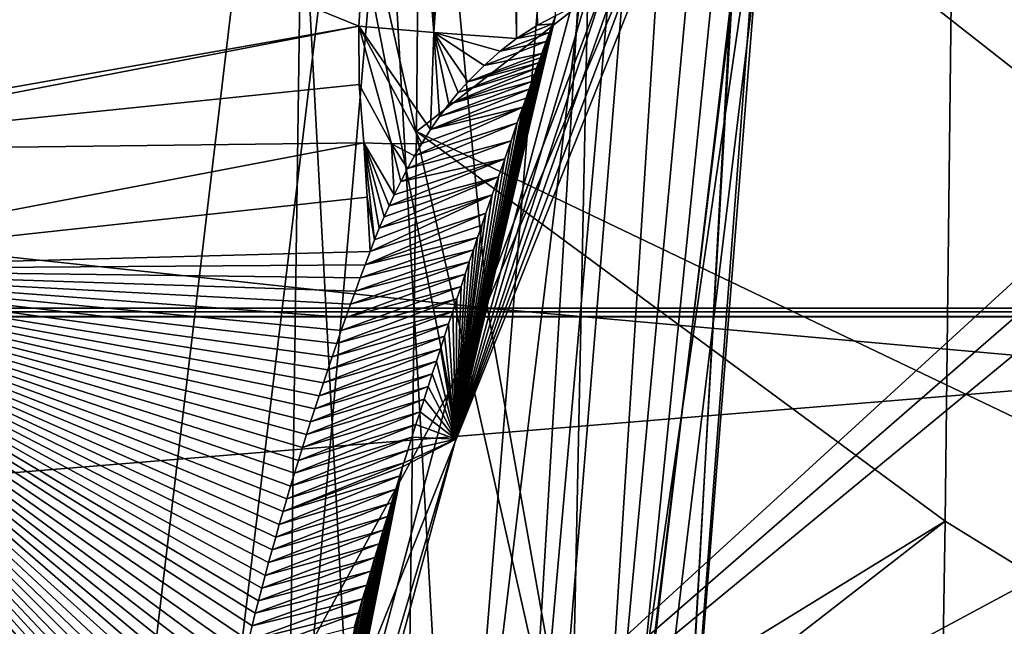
# Model space of a CAD drawing. Header units: metres. Extents: x -150 to 307, y -550 to 84.
# Tile 379 of 656: x 178.91 to 180.59, y -4.31 to -3.28. Entities that reach past the tile are written whole.
import ezdxf

# ---------------------------------------------------------------- set-up
doc = ezdxf.new("R2010")
doc.units = ezdxf.units.M
doc.layers.add('solid_26006363', color=7, linetype='CONTINUOUS')

msp = doc.modelspace()

# ---------------------------------------------------------------- linework, layer by layer
at = {"layer": 'solid_26006363'}
for points in [[(172.837753, -5.822712, 851.356628), (173.62738, 0.000002, 851.318604), (179.782745, 0.000002, 859.352051)], [(179.381119, -4.672429, 859.31189), (172.837753, -5.822712, 851.356628), (179.782745, 0.000002, 859.352051)], [(179.432434, 0.000028, 898.555115), (179.342484, -6.388863, 898.327148), (176.563232, 0.000015, 895.739807)], [(179.342484, -6.388863, 898.327148), (176.583649, -6.907595, 895.584045), (176.563232, 0.000015, 895.739807)], [(181.243179, -4.565142, 900.236755), (179.342484, -6.388863, 898.327148), (179.432434, 0.000028, 898.555115)], [(180.197464, -2.635329, 860.029297), (179.381119, -4.672429, 859.31189), (179.782745, 0.000002, 859.352051)], [(181.243179, -4.565142, 900.236755), (179.432434, 0.000028, 898.555115), (180.387817, 0.000036, 899.481018)], [(180.199493, 0.00003, 861.496094), (179.790909, -5.022456, 861.498657), (179.754242, -5.016511, 861.503479)], [(180.055099, -0.000134, 861.561707), (180.199493, 0.00003, 861.496094), (179.754242, -5.016511, 861.503479)], [(180.199493, 0.00003, 861.496094), (179.878479, -5.036614, 861.51593), (179.790909, -5.022456, 861.498657)], [(179.878479, -5.036614, 861.51593), (180.346268, 0.000184, 861.556213), (180.244827, -2.519533, 861.556885)], [(180.199493, 0.00003, 861.496094), (180.346268, 0.000184, 861.556213), (179.878479, -5.036614, 861.51593)], [(179.913528, -4.955569, 860.0354), (180.197464, -2.635329, 860.029297), (180.41687, 0.000002, 860.33783)], [(180.022507, -4.971245, 860.345215), (179.913528, -4.955569, 860.0354), (180.41687, 0.000002, 860.33783)], [(180.022507, -4.971245, 860.345215), (180.308929, 0.000002, 860.648376), (180.211319, -2.4817, 860.650024)], [(180.022507, -4.971245, 860.345215), (180.41687, 0.000002, 860.33783), (180.308929, 0.000002, 860.648376)], [(180.244827, -2.519533, 861.556885), (180.346268, 0.000184, 861.556213), (184.222397, -3.986818, 865.444702)], [(180.346268, 0.000184, 861.556213), (182.341537, 0.000012, 863.522156), (184.222397, -3.986818, 865.444702)], [(181.243179, -4.565142, 900.236755), (180.387817, 0.000036, 899.481018), (181.351913, 0.000033, 900.409668)], [(179.162659, 0, 901.078247), (178.037109, 0, 899.987976), (177.961533, -5.733047, 899.802368)], [(179.943771, 0, 901.830261), (179.162659, 0, 901.078247), (177.961533, -5.733047, 899.802368)], [(179.730576, -10.283745, 901.281677), (179.943771, 0, 901.830261), (177.961533, -5.733047, 899.802368)], [(180.055099, -0.000134, 861.561707), (179.754242, -5.016511, 861.503479), (179.650894, -4.999609, 861.565125)], [(179.953751, -2.503978, 861.562805), (180.055099, -0.000134, 861.561707), (179.650894, -4.999609, 861.565125)], [(180.300247, 0, 902.172241), (179.943771, 0, 901.830261), (179.730576, -10.283745, 901.281677)], [(181.80658, 0, 903.60907), (180.300247, 0, 902.172241), (179.730576, -10.283745, 901.281677)], [(181.625504, -10.620572, 903.084717), (181.80658, 0, 903.60907), (179.730576, -10.283745, 901.281677)], [(179.577942, -1.533217, 863.46106), (179.544022, -2.403338, 863.450317), (179.614685, -3.301903, 863.502075)], [(179.734467, -1.538153, 863.531189), (179.577942, -1.533217, 863.46106), (179.614685, -3.301903, 863.502075)], [(179.734467, -1.538153, 863.531189), (179.614685, -3.301903, 863.502075), (179.755753, -3.312517, 863.501099)], [(179.74852, -1.538553, 863.532715), (179.734467, -1.538153, 863.531189), (179.755753, -3.312517, 863.501099)], [(179.74852, -1.538553, 863.532715), (179.755753, -3.312517, 863.501099), (179.791138, -3.289531, 863.491028)], [(179.74852, -1.538553, 863.532715), (179.791138, -3.289531, 863.491028), (179.821808, -3.273545, 863.478394)], [(180.957199, -1.766588, 865.159912), (179.509552, -2.507452, 862.052368), (180.814575, -3.531095, 865.163635)], [(51.326496, -1.972128, 672.819702), (287.017914, -1.954857, -98.109421), (287.806, -3.771021, -97.868477)], [(179.70607, -3.771021, -281.007477), (179.536194, -1.954857, -280.20108), (162.745224, -1.954857, -282.71051)], [(162.818542, -3.771021, -283.531342), (179.70607, -3.771021, -281.007477), (162.745224, -1.954857, -282.71051)], [(196.176514, -3.771021, -276.503784), (195.912445, -1.954857, -275.723175), (179.536194, -1.954857, -280.20108)], [(179.70607, -3.771021, -281.007477), (196.176514, -3.771021, -276.503784), (179.536194, -1.954857, -280.20108)], [(52.118008, -3.784486, 673.061707), (51.326496, -1.972128, 672.819702), (287.806, -3.771021, -97.868477)], [(63.380936, -3.784486, 676.505127), (299.076141, -3.786167, -94.422852), (299.868683, -1.972128, -94.180542)], [(64.172447, -1.972128, 676.747131), (63.380936, -3.784486, 676.505127), (299.868683, -1.972128, -94.180542)], [(182.306366, -1.972128, -293.350403), (182.135513, -3.786167, -292.539429), (163.866867, -3.786167, -295.269714)], [(163.940598, -1.972128, -296.095184), (182.306366, -1.972128, -293.350403), (163.866867, -3.786167, -295.269714)], [(179.596375, -2.245036, 869.437927), (182.11174, -2.177719, 866.51355), (182.010712, -4.630573, 866.630981)], [(179.596375, -2.245036, 869.437927), (182.010712, -4.630573, 866.630981), (179.585419, -3.470764, 869.450623)], [(180.50061, -2.758726, 869.946655), (179.596375, -2.245036, 869.437927), (179.585419, -3.470764, 869.450623)], [(179.544022, -2.403338, 863.450317), (177.444061, -2.460576, 861.645142), (179.487289, -3.291181, 863.436646)], [(179.544022, -2.403338, 863.450317), (179.487289, -3.291181, 863.436646), (179.614685, -3.301903, 863.502075)], [(179.487289, -3.291181, 863.436646), (177.444061, -2.460576, 861.645142), (177.353195, -3.667715, 861.609375)], [(179.362778, -2.483927, 861.721924), (179.068863, -4.956627, 861.72876), (179.494843, -4.954865, 861.190796)], [(179.641678, -3.911807, 862.664307), (179.068863, -4.956627, 861.72876), (179.362778, -2.483927, 861.721924)], [(179.362778, -2.483927, 861.721924), (179.917892, -4.953764, 860.656433), (180.211319, -2.4817, 860.650024)], [(179.362778, -2.483927, 861.721924), (179.494843, -4.954865, 861.190796), (179.917892, -4.953764, 860.656433)], [(180.050339, -2.839093, 863.315674), (179.641678, -3.911807, 862.664307), (179.362778, -2.483927, 861.721924)], [(180.022507, -4.971245, 860.345215), (180.211319, -2.4817, 860.650024), (179.917892, -4.953764, 860.656433)], [(179.509552, -2.507452, 862.052368), (179.20903, -4.999267, 862.05249), (180.814575, -3.531095, 865.163635)], [(179.509552, -2.507452, 862.052368), (179.650894, -4.999609, 861.565125), (179.20903, -4.999267, 862.05249)], [(179.509552, -2.507452, 862.052368), (179.953751, -2.503978, 861.562805), (179.650894, -4.999609, 861.565125)], [(179.878479, -5.036614, 861.51593), (180.244827, -2.519533, 861.556885), (179.938644, -5.046298, 861.558228)], [(179.938644, -5.046298, 861.558228), (180.244827, -2.519533, 861.556885), (184.222397, -3.986818, 865.444702)], [(179.913528, -4.955569, 860.0354), (179.381119, -4.672429, 859.31189), (180.197464, -2.635329, 860.029297)], [(180.484756, -4.133738, 869.963867), (180.50061, -2.758726, 869.946655), (179.585419, -3.470764, 869.450623)], [(180.484756, -4.133738, 869.963867), (182.810669, -5.568255, 867.443298), (180.50061, -2.758726, 869.946655)], [(180.50061, -2.758726, 869.946655), (182.810669, -5.568255, 867.443298), (182.887512, -4.199018, 867.359985)], [(180.50061, -2.758726, 869.946655), (182.887512, -4.199018, 867.359985), (182.944061, -2.821608, 867.298767)], [(180.004929, -3.062265, 863.342041), (179.641678, -3.911807, 862.664307), (180.050339, -2.839093, 863.315674)], [(179.652161, -3.993783, 862.834595), (179.641678, -3.911807, 862.664307), (180.004929, -3.062265, 863.342041)], [(179.652161, -3.993783, 862.834595), (180.004929, -3.062265, 863.342041), (179.932877, -3.195786, 863.39978)], [(179.652161, -3.993783, 862.834595), (179.932877, -3.195786, 863.39978), (179.904633, -3.224082, 863.423279)], [(179.652161, -3.993783, 862.834595), (179.904633, -3.224082, 863.423279), (179.874222, -3.246125, 863.446777)], [(179.652161, -3.993783, 862.834595), (179.874222, -3.246125, 863.446777), (179.848831, -3.26037, 863.463806)], [(179.652161, -3.993783, 862.834595), (179.848831, -3.26037, 863.463806), (179.821808, -3.273545, 863.478394)], [(179.652161, -3.993783, 862.834595), (179.821808, -3.273545, 863.478394), (179.81694, -3.287111, 863.468384)], [(179.81694, -3.287111, 863.468384), (179.821808, -3.273545, 863.478394), (179.791138, -3.289531, 863.491028)], [(178.389557, -3.503268, 862.492554), (179.487289, -3.291181, 863.436646), (177.353195, -3.667715, 861.609375)], [(179.487961, -3.390699, 863.435547), (179.487289, -3.291181, 863.436646), (178.389557, -3.503268, 862.492554)], [(179.487289, -3.291181, 863.436646), (179.542618, -3.491318, 863.458923), (179.594238, -3.491001, 863.480896)], [(179.487289, -3.291181, 863.436646), (179.594238, -3.491001, 863.480896), (179.609344, -3.467384, 863.488708)], [(179.487961, -3.390699, 863.435547), (179.542618, -3.491318, 863.458923), (179.487289, -3.291181, 863.436646)], [(179.487289, -3.291181, 863.436646), (179.609344, -3.467384, 863.488708), (179.614685, -3.301903, 863.502075)], [(179.652161, -3.993783, 862.834595), (179.81694, -3.287111, 863.468384), (179.811493, -3.302312, 863.457275)], [(179.81694, -3.287111, 863.468384), (179.791138, -3.289531, 863.491028), (179.755753, -3.312517, 863.501099)], [(179.811493, -3.302312, 863.457275), (179.81694, -3.287111, 863.468384), (179.755753, -3.312517, 863.501099)], [(179.614685, -3.301903, 863.502075), (179.609344, -3.467384, 863.488708), (179.624756, -3.445095, 863.495178)], [(179.614685, -3.301903, 863.502075), (179.728027, -3.333727, 863.505981), (179.755753, -3.312517, 863.501099)], [(179.614685, -3.301903, 863.502075), (179.624756, -3.445095, 863.495178), (179.640457, -3.424115, 863.500305)], [(179.614685, -3.301903, 863.502075), (179.640457, -3.424115, 863.500305), (179.656479, -3.404449, 863.504089)], [(179.614685, -3.301903, 863.502075), (179.656479, -3.404449, 863.504089), (179.672836, -3.386103, 863.506409)], [(179.614685, -3.301903, 863.502075), (179.672836, -3.386103, 863.506409), (179.700409, -3.358268, 863.50769)], [(179.614685, -3.301903, 863.502075), (179.700409, -3.358268, 863.50769), (179.728027, -3.333727, 863.505981)], [(179.652161, -3.993783, 862.834595), (179.811493, -3.302312, 863.457275), (179.80603, -3.317578, 863.446106)], [(179.728027, -3.333727, 863.505981), (179.811493, -3.302312, 863.457275), (179.755753, -3.312517, 863.501099)], [(179.728027, -3.333727, 863.505981), (179.80603, -3.317578, 863.446106), (179.811493, -3.302312, 863.457275)], [(179.652161, -3.993783, 862.834595), (179.80603, -3.317578, 863.446106), (179.798798, -3.337795, 863.431519)], [(179.700409, -3.358268, 863.50769), (179.798798, -3.337795, 863.431519), (179.80603, -3.317578, 863.446106)], [(179.728027, -3.333727, 863.505981), (179.700409, -3.358268, 863.50769), (179.80603, -3.317578, 863.446106)], [(179.652161, -3.993783, 862.834595), (179.798798, -3.337795, 863.431519), (179.796158, -3.345192, 863.426208)], [(179.652161, -3.993783, 862.834595), (179.796158, -3.345192, 863.426208), (179.793182, -3.353529, 863.420227)], [(179.672836, -3.386103, 863.506409), (179.796158, -3.345192, 863.426208), (179.798798, -3.337795, 863.431519)], [(179.700409, -3.358268, 863.50769), (179.672836, -3.386103, 863.506409), (179.798798, -3.337795, 863.431519)], [(179.672836, -3.386103, 863.506409), (179.793182, -3.353529, 863.420227), (179.796158, -3.345192, 863.426208)], [(179.640457, -3.424115, 863.500305), (179.786072, -3.373508, 863.405945), (179.789841, -3.362927, 863.413452)], [(179.656479, -3.404449, 863.504089), (179.640457, -3.424115, 863.500305), (179.789841, -3.362927, 863.413452)], [(179.652161, -3.993783, 862.834595), (179.793182, -3.353529, 863.420227), (179.789841, -3.362927, 863.413452)], [(179.652161, -3.993783, 862.834595), (179.789841, -3.362927, 863.413452), (179.786072, -3.373508, 863.405945)], [(179.656479, -3.404449, 863.504089), (179.789841, -3.362927, 863.413452), (179.793182, -3.353529, 863.420227)], [(179.672836, -3.386103, 863.506409), (179.656479, -3.404449, 863.504089), (179.793182, -3.353529, 863.420227)], [(179.640457, -3.424115, 863.500305), (179.781845, -3.385393, 863.397522), (179.786072, -3.373508, 863.405945)], [(179.652161, -3.993783, 862.834595), (179.786072, -3.373508, 863.405945), (179.781845, -3.385393, 863.397522)], [(179.487961, -3.390699, 863.435547), (178.389557, -3.503268, 862.492554), (179.495621, -3.489907, 863.427673)], [(179.487961, -3.390699, 863.435547), (179.495621, -3.489907, 863.427673), (179.542618, -3.491318, 863.458923)], [(179.609344, -3.467384, 863.488708), (179.77182, -3.41363, 863.377686), (179.777115, -3.398707, 863.388123)], [(179.624756, -3.445095, 863.495178), (179.609344, -3.467384, 863.488708), (179.777115, -3.398707, 863.388123)], [(179.624756, -3.445095, 863.495178), (179.777115, -3.398707, 863.388123), (179.781845, -3.385393, 863.397522)], [(179.640457, -3.424115, 863.500305), (179.624756, -3.445095, 863.495178), (179.781845, -3.385393, 863.397522)], [(179.652161, -3.993783, 862.834595), (179.781845, -3.385393, 863.397522), (179.777115, -3.398707, 863.388123)], [(179.652161, -3.993783, 862.834595), (179.777115, -3.398707, 863.388123), (179.77182, -3.41363, 863.377686)], [(179.609344, -3.467384, 863.488708), (179.766403, -3.428985, 863.367004), (179.77182, -3.41363, 863.377686)], [(179.652161, -3.993783, 862.834595), (179.77182, -3.41363, 863.377686), (179.766403, -3.428985, 863.367004)], [(179.766403, -3.428985, 863.367004), (179.594238, -3.491001, 863.480896), (179.582001, -3.511987, 863.473022)], [(179.756989, -3.455723, 863.348511), (179.766403, -3.428985, 863.367004), (179.582001, -3.511987, 863.473022)], [(179.609344, -3.467384, 863.488708), (179.594238, -3.491001, 863.480896), (179.766403, -3.428985, 863.367004)], [(179.652161, -3.993783, 862.834595), (179.766403, -3.428985, 863.367004), (179.756989, -3.455723, 863.348511)], [(179.756989, -3.455723, 863.348511), (179.582001, -3.511987, 863.473022), (179.570099, -3.533538, 863.464417)], [(179.746292, -3.486217, 863.327698), (179.756989, -3.455723, 863.348511), (179.570099, -3.533538, 863.464417)], [(179.652161, -3.993783, 862.834595), (179.756989, -3.455723, 863.348511), (179.746292, -3.486217, 863.327698)], [(179.585419, -3.470764, 869.450623), (182.010712, -4.630573, 866.630981), (179.569809, -4.6959, 869.468811)], [(180.484756, -4.133738, 869.963867), (179.585419, -3.470764, 869.450623), (179.569809, -4.6959, 869.468811)], [(178.368011, -3.705217, 862.458008), (179.501572, -3.582308, 863.41333), (179.495621, -3.489907, 863.427673)], [(178.389557, -3.503268, 862.492554), (178.368011, -3.705217, 862.458008), (179.495621, -3.489907, 863.427673)], [(179.51416, -3.654645, 863.408325), (179.495621, -3.489907, 863.427673), (179.501572, -3.582308, 863.41333)], [(179.538788, -3.596845, 863.436523), (179.547424, -3.57831, 863.445007), (179.495621, -3.489907, 863.427673)], [(179.542618, -3.491318, 863.458923), (179.495621, -3.489907, 863.427673), (179.547424, -3.57831, 863.445007)], [(179.53035, -3.615749, 863.427551), (179.538788, -3.596845, 863.436523), (179.495621, -3.489907, 863.427673)], [(179.522141, -3.635016, 863.418152), (179.53035, -3.615749, 863.427551), (179.495621, -3.489907, 863.427673)], [(179.51416, -3.654645, 863.408325), (179.522141, -3.635016, 863.418152), (179.495621, -3.489907, 863.427673)], [(179.542618, -3.491318, 863.458923), (179.582001, -3.511987, 863.473022), (179.594238, -3.491001, 863.480896)], [(179.542618, -3.491318, 863.458923), (179.570099, -3.533538, 863.464417), (179.582001, -3.511987, 863.473022)], [(179.542618, -3.491318, 863.458923), (179.558563, -3.555648, 863.455078), (179.570099, -3.533538, 863.464417)], [(179.542618, -3.491318, 863.458923), (179.547424, -3.57831, 863.445007), (179.558563, -3.555648, 863.455078)], [(179.746292, -3.486217, 863.327698), (179.570099, -3.533538, 863.464417), (179.558563, -3.555648, 863.455078)], [(179.735596, -3.516854, 863.307068), (179.746292, -3.486217, 863.327698), (179.558563, -3.555648, 863.455078)], [(179.652161, -3.993783, 862.834595), (179.746292, -3.486217, 863.327698), (179.735596, -3.516854, 863.307068)], [(179.735596, -3.516854, 863.307068), (179.547424, -3.57831, 863.445007), (179.538788, -3.596845, 863.436523)], [(179.724915, -3.547603, 863.286682), (179.735596, -3.516854, 863.307068), (179.538788, -3.596845, 863.436523)], [(179.735596, -3.516854, 863.307068), (179.558563, -3.555648, 863.455078), (179.547424, -3.57831, 863.445007)], [(179.652161, -3.993783, 862.834595), (179.735596, -3.516854, 863.307068), (179.724915, -3.547603, 863.286682)], [(179.20903, -4.999267, 862.05249), (180.805725, -3.610894, 865.164001), (180.814575, -3.531095, 865.163635)], [(179.724915, -3.547603, 863.286682), (179.53035, -3.615749, 863.427551), (179.522141, -3.635016, 863.418152)], [(179.714249, -3.578461, 863.266479), (179.724915, -3.547603, 863.286682), (179.522141, -3.635016, 863.418152)], [(179.724915, -3.547603, 863.286682), (179.538788, -3.596845, 863.436523), (179.53035, -3.615749, 863.427551)], [(179.652161, -3.993783, 862.834595), (179.724915, -3.547603, 863.286682), (179.714249, -3.578461, 863.266479)], [(178.368011, -3.705217, 862.458008), (179.506454, -3.674634, 863.398132), (179.501572, -3.582308, 863.41333)], [(179.51416, -3.654645, 863.408325), (179.501572, -3.582308, 863.41333), (179.506454, -3.674634, 863.398132)], [(179.714249, -3.578461, 863.266479), (179.51416, -3.654645, 863.408325), (179.506454, -3.674634, 863.398132)], [(179.703598, -3.609431, 863.246521), (179.714249, -3.578461, 863.266479), (179.506454, -3.674634, 863.398132)], [(179.714249, -3.578461, 863.266479), (179.522141, -3.635016, 863.418152), (179.51416, -3.654645, 863.408325)], [(179.652161, -3.993783, 862.834595), (179.714249, -3.578461, 863.266479), (179.703598, -3.609431, 863.246521)], [(179.20903, -4.999267, 862.05249), (180.798325, -3.688496, 865.162781), (180.805725, -3.610894, 865.164001)], [(179.703598, -3.609431, 863.246521), (179.506454, -3.674634, 863.398132), (179.498032, -3.697167, 863.386536)], [(179.696518, -3.630142, 863.233337), (179.703598, -3.609431, 863.246521), (179.498032, -3.697167, 863.386536)], [(179.652161, -3.993783, 862.834595), (179.703598, -3.609431, 863.246521), (179.696518, -3.630142, 863.233337)], [(179.689438, -3.650906, 863.220276), (179.696518, -3.630142, 863.233337), (179.498032, -3.697167, 863.386536)], [(179.652161, -3.993783, 862.834595), (179.696518, -3.630142, 863.233337), (179.689438, -3.650906, 863.220276)], [(179.689438, -3.650906, 863.220276), (179.498032, -3.697167, 863.386536), (179.489716, -3.719657, 863.375061)], [(179.682358, -3.671725, 863.207336), (179.689438, -3.650906, 863.220276), (179.489716, -3.719657, 863.375061)], [(179.652161, -3.993783, 862.834595), (179.689438, -3.650906, 863.220276), (179.682358, -3.671725, 863.207336)], [(178.368011, -3.705217, 862.458008), (179.498032, -3.697167, 863.386536), (179.506454, -3.674634, 863.398132)], [(179.682358, -3.671725, 863.207336), (179.489716, -3.719657, 863.375061), (179.481506, -3.742107, 863.363647)], [(179.675293, -3.692598, 863.194519), (179.682358, -3.671725, 863.207336), (179.481506, -3.742107, 863.363647)], [(179.652161, -3.993783, 862.834595), (179.682358, -3.671725, 863.207336), (179.675293, -3.692598, 863.194519)], [(178.368011, -3.705217, 862.458008), (179.489716, -3.719657, 863.375061), (179.498032, -3.697167, 863.386536)], [(179.20903, -4.999267, 862.05249), (180.73848, -4.177352, 865.165527), (180.798325, -3.688496, 865.162781)], [(179.675293, -3.692598, 863.194519), (179.481506, -3.742107, 863.363647), (179.473404, -3.764514, 863.352356)], [(179.668228, -3.713525, 863.181763), (179.675293, -3.692598, 863.194519), (179.473404, -3.764514, 863.352356)], [(179.652161, -3.993783, 862.834595), (179.675293, -3.692598, 863.194519), (179.668228, -3.713525, 863.181763)], [(178.368011, -3.705217, 862.458008), (178.277344, -4.906443, 862.133911), (179.192474, -4.903479, 862.885193)], [(178.368011, -3.705217, 862.458008), (179.481506, -3.742107, 863.363647), (179.489716, -3.719657, 863.375061)], [(178.368011, -3.705217, 862.458008), (179.473404, -3.764514, 863.352356), (179.481506, -3.742107, 863.363647)], [(178.368011, -3.705217, 862.458008), (179.465408, -3.78688, 863.341125), (179.473404, -3.764514, 863.352356)], [(178.368011, -3.705217, 862.458008), (179.45752, -3.809204, 863.330017), (179.465408, -3.78688, 863.341125)], [(178.368011, -3.705217, 862.458008), (179.449738, -3.831487, 863.319031), (179.45752, -3.809204, 863.330017)], [(178.368011, -3.705217, 862.458008), (179.442062, -3.853728, 863.308105), (179.449738, -3.831487, 863.319031)], [(178.368011, -3.705217, 862.458008), (179.434494, -3.875927, 863.297302), (179.442062, -3.853728, 863.308105)], [(178.368011, -3.705217, 862.458008), (179.427032, -3.898085, 863.28656), (179.434494, -3.875927, 863.297302)], [(178.368011, -3.705217, 862.458008), (179.419678, -3.920201, 863.27594), (179.427032, -3.898085, 863.28656)], [(178.368011, -3.705217, 862.458008), (179.412445, -3.942276, 863.265381), (179.419678, -3.920201, 863.27594)], [(178.368011, -3.705217, 862.458008), (179.405304, -3.964308, 863.254944), (179.412445, -3.942276, 863.265381)], [(178.368011, -3.705217, 862.458008), (179.39827, -3.9863, 863.244629), (179.405304, -3.964308, 863.254944)], [(178.368011, -3.705217, 862.458008), (179.391342, -4.008249, 863.234375), (179.39827, -3.9863, 863.244629)], [(178.368011, -3.705217, 862.458008), (179.384521, -4.030157, 863.224243), (179.391342, -4.008249, 863.234375)], [(178.368011, -3.705217, 862.458008), (179.377808, -4.052023, 863.214172), (179.384521, -4.030157, 863.224243)], [(178.368011, -3.705217, 862.458008), (179.371201, -4.073848, 863.204224), (179.377808, -4.052023, 863.214172)], [(178.368011, -3.705217, 862.458008), (179.3647, -4.095631, 863.194336), (179.371201, -4.073848, 863.204224)], [(178.368011, -3.705217, 862.458008), (179.358322, -4.117377, 863.184631), (179.3647, -4.095631, 863.194336)], [(178.368011, -3.705217, 862.458008), (179.352036, -4.139103, 863.174927), (179.358322, -4.117377, 863.184631)], [(178.368011, -3.705217, 862.458008), (179.345871, -4.160805, 863.165344), (179.352036, -4.139103, 863.174927)], [(178.368011, -3.705217, 862.458008), (179.339813, -4.18248, 863.155884), (179.345871, -4.160805, 863.165344)], [(178.368011, -3.705217, 862.458008), (179.333862, -4.204124, 863.146545), (179.339813, -4.18248, 863.155884)], [(178.368011, -3.705217, 862.458008), (179.328033, -4.225733, 863.137207), (179.333862, -4.204124, 863.146545)], [(178.368011, -3.705217, 862.458008), (179.322296, -4.247304, 863.128052), (179.328033, -4.225733, 863.137207)], [(178.368011, -3.705217, 862.458008), (179.316666, -4.268832, 863.118958), (179.322296, -4.247304, 863.128052)], [(178.368011, -3.705217, 862.458008), (179.311157, -4.290314, 863.109985), (179.316666, -4.268832, 863.118958)], [(178.368011, -3.705217, 862.458008), (179.30574, -4.311745, 863.101074), (179.311157, -4.290314, 863.109985)], [(178.368011, -3.705217, 862.458008), (179.299591, -4.336538, 863.090881), (179.30574, -4.311745, 863.101074)], [(178.368011, -3.705217, 862.458008), (179.293579, -4.361252, 863.080811), (179.299591, -4.336538, 863.090881)], [(178.368011, -3.705217, 862.458008), (179.287704, -4.385882, 863.070862), (179.293579, -4.361252, 863.080811)], [(178.368011, -3.705217, 862.458008), (179.281967, -4.410421, 863.061035), (179.287704, -4.385882, 863.070862)], [(178.368011, -3.705217, 862.458008), (179.276352, -4.434864, 863.051392), (179.281967, -4.410421, 863.061035)], [(178.368011, -3.705217, 862.458008), (179.270889, -4.459204, 863.041809), (179.276352, -4.434864, 863.051392)], [(178.368011, -3.705217, 862.458008), (179.265549, -4.483436, 863.03241), (179.270889, -4.459204, 863.041809)], [(178.368011, -3.705217, 862.458008), (179.26033, -4.507553, 863.023132), (179.265549, -4.483436, 863.03241)], [(178.368011, -3.705217, 862.458008), (179.255249, -4.531558, 863.013977), (179.26033, -4.507553, 863.023132)], [(178.368011, -3.705217, 862.458008), (179.250305, -4.555472, 863.004944), (179.255249, -4.531558, 863.013977)], [(178.368011, -3.705217, 862.458008), (179.245499, -4.579297, 862.996033), (179.250305, -4.555472, 863.004944)], [(178.368011, -3.705217, 862.458008), (179.240829, -4.603032, 862.987305), (179.245499, -4.579297, 862.996033)], [(178.368011, -3.705217, 862.458008), (179.236298, -4.626678, 862.978638), (179.240829, -4.603032, 862.987305)], [(178.368011, -3.705217, 862.458008), (179.231903, -4.650236, 862.970154), (179.236298, -4.626678, 862.978638)], [(178.368011, -3.705217, 862.458008), (179.227631, -4.673704, 862.961792), (179.231903, -4.650236, 862.970154)], [(178.368011, -3.705217, 862.458008), (179.223511, -4.697083, 862.953552), (179.227631, -4.673704, 862.961792)], [(178.368011, -3.705217, 862.458008), (179.219513, -4.720372, 862.945435), (179.223511, -4.697083, 862.953552)], [(178.368011, -3.705217, 862.458008), (179.215652, -4.743573, 862.937439), (179.219513, -4.720372, 862.945435)], [(178.368011, -3.705217, 862.458008), (179.211929, -4.766684, 862.929565), (179.215652, -4.743573, 862.937439)], [(178.368011, -3.705217, 862.458008), (179.208359, -4.789706, 862.921875), (179.211929, -4.766684, 862.929565)], [(178.368011, -3.705217, 862.458008), (179.20491, -4.812639, 862.914246), (179.208359, -4.789706, 862.921875)], [(178.368011, -3.705217, 862.458008), (179.201599, -4.835483, 862.906799), (179.20491, -4.812639, 862.914246)], [(178.368011, -3.705217, 862.458008), (179.19841, -4.858237, 862.899475), (179.201599, -4.835483, 862.906799)], [(178.368011, -3.705217, 862.458008), (179.195374, -4.880903, 862.892273), (179.19841, -4.858237, 862.899475)], [(178.368011, -3.705217, 862.458008), (179.192474, -4.903479, 862.885193), (179.195374, -4.880903, 862.892273)], [(179.668228, -3.713525, 863.181763), (179.473404, -3.764514, 863.352356), (179.465408, -3.78688, 863.341125)], [(179.661194, -3.734505, 863.169189), (179.668228, -3.713525, 863.181763), (179.465408, -3.78688, 863.341125)], [(179.652161, -3.993783, 862.834595), (179.668228, -3.713525, 863.181763), (179.661194, -3.734505, 863.169189)], [(179.661194, -3.734505, 863.169189), (179.465408, -3.78688, 863.341125), (179.45752, -3.809204, 863.330017)], [(179.654175, -3.75554, 863.156677), (179.661194, -3.734505, 863.169189), (179.45752, -3.809204, 863.330017)], [(179.652161, -3.993783, 862.834595), (179.661194, -3.734505, 863.169189), (179.654175, -3.75554, 863.156677)], [(179.654175, -3.75554, 863.156677), (179.45752, -3.809204, 863.330017), (179.449738, -3.831487, 863.319031)], [(179.647156, -3.776633, 863.144287), (179.654175, -3.75554, 863.156677), (179.449738, -3.831487, 863.319031)], [(179.652161, -3.993783, 862.834595), (179.654175, -3.75554, 863.156677), (179.647156, -3.776633, 863.144287)], [(52.118008, -3.784486, 673.061707), (287.806, -3.771021, -97.868477), (289.05188, -5.281072, -97.487572)], [(53.365746, -5.290247, 673.443176), (52.118008, -3.784486, 673.061707), (289.05188, -5.281072, -97.487572)], [(63.380936, -3.784486, 676.505127), (62.133198, -5.290247, 676.123657), (299.076141, -3.786167, -94.422852)], [(179.97464, -5.281072, -282.282288), (179.70607, -3.771021, -281.007477), (162.818542, -3.771021, -283.531342)], [(162.934433, -5.281072, -284.828979), (179.97464, -5.281072, -282.282288), (162.818542, -3.771021, -283.531342)], [(179.647156, -3.776633, 863.144287), (179.449738, -3.831487, 863.319031), (179.442062, -3.853728, 863.308105)], [(179.640152, -3.797782, 863.132019), (179.647156, -3.776633, 863.144287), (179.442062, -3.853728, 863.308105)], [(179.652161, -3.993783, 862.834595), (179.647156, -3.776633, 863.144287), (179.640152, -3.797782, 863.132019)], [(196.593994, -5.281072, -277.737915), (196.176514, -3.771021, -276.503784), (179.70607, -3.771021, -281.007477)], [(179.97464, -5.281072, -282.282288), (196.593994, -5.281072, -277.737915), (179.70607, -3.771021, -281.007477)], [(62.133198, -5.290247, 676.123657), (297.826538, -5.292864, -94.804886), (299.076141, -3.786167, -94.422852)], [(182.135513, -3.786167, -292.539429), (181.86615, -5.292864, -291.260803), (163.750641, -5.292864, -293.968201)], [(163.866867, -3.786167, -295.269714), (182.135513, -3.786167, -292.539429), (163.750641, -5.292864, -293.968201)], [(179.640152, -3.797782, 863.132019), (179.442062, -3.853728, 863.308105), (179.434494, -3.875927, 863.297302)], [(179.633148, -3.818991, 863.119934), (179.640152, -3.797782, 863.132019), (179.434494, -3.875927, 863.297302)], [(179.652161, -3.993783, 862.834595), (179.640152, -3.797782, 863.132019), (179.633148, -3.818991, 863.119934)], [(179.633148, -3.818991, 863.119934), (179.434494, -3.875927, 863.297302), (179.427032, -3.898085, 863.28656)], [(179.62616, -3.840257, 863.10791), (179.633148, -3.818991, 863.119934), (179.427032, -3.898085, 863.28656)], [(179.652161, -3.993783, 862.834595), (179.633148, -3.818991, 863.119934), (179.62616, -3.840257, 863.10791)], [(179.62616, -3.840257, 863.10791), (179.427032, -3.898085, 863.28656), (179.419678, -3.920201, 863.27594)], [(179.619202, -3.86158, 863.096008), (179.62616, -3.840257, 863.10791), (179.419678, -3.920201, 863.27594)], [(179.652161, -3.993783, 862.834595), (179.62616, -3.840257, 863.10791), (179.619202, -3.86158, 863.096008)], [(179.619202, -3.86158, 863.096008), (179.419678, -3.920201, 863.27594), (179.412445, -3.942276, 863.265381)], [(179.612244, -3.88296, 863.08429), (179.619202, -3.86158, 863.096008), (179.412445, -3.942276, 863.265381)], [(179.652161, -3.993783, 862.834595), (179.619202, -3.86158, 863.096008), (179.612244, -3.88296, 863.08429)], [(179.612244, -3.88296, 863.08429), (179.412445, -3.942276, 863.265381), (179.405304, -3.964308, 863.254944)], [(179.605316, -3.9044, 863.072693), (179.612244, -3.88296, 863.08429), (179.405304, -3.964308, 863.254944)], [(179.652161, -3.993783, 862.834595), (179.612244, -3.88296, 863.08429), (179.605316, -3.9044, 863.072693)], [(179.641678, -3.911807, 862.664307), (179.308609, -5.156186, 862.328308), (179.068863, -4.956627, 861.72876)], [(179.652161, -3.993783, 862.834595), (179.308609, -5.156186, 862.328308), (179.641678, -3.911807, 862.664307)], [(179.605316, -3.9044, 863.072693), (179.405304, -3.964308, 863.254944), (179.39827, -3.9863, 863.244629)], [(179.598389, -3.9259, 863.061157), (179.605316, -3.9044, 863.072693), (179.39827, -3.9863, 863.244629)], [(179.652161, -3.993783, 862.834595), (179.605316, -3.9044, 863.072693), (179.598389, -3.9259, 863.061157)], [(179.598389, -3.9259, 863.061157), (179.39827, -3.9863, 863.244629), (179.391342, -4.008249, 863.234375)], [(179.591476, -3.94746, 863.049866), (179.598389, -3.9259, 863.061157), (179.391342, -4.008249, 863.234375)], [(179.652161, -3.993783, 862.834595), (179.598389, -3.9259, 863.061157), (179.591476, -3.94746, 863.049866)], [(179.591476, -3.94746, 863.049866), (179.391342, -4.008249, 863.234375), (179.384521, -4.030157, 863.224243)], [(179.584579, -3.969082, 863.038635), (179.591476, -3.94746, 863.049866), (179.384521, -4.030157, 863.224243)], [(179.652161, -3.993783, 862.834595), (179.591476, -3.94746, 863.049866), (179.584579, -3.969082, 863.038635)], [(179.584579, -3.969082, 863.038635), (179.384521, -4.030157, 863.224243), (179.377808, -4.052023, 863.214172)], [(179.577713, -3.990763, 863.027588), (179.584579, -3.969082, 863.038635), (179.377808, -4.052023, 863.214172)], [(179.652161, -3.993783, 862.834595), (179.584579, -3.969082, 863.038635), (179.577713, -3.990763, 863.027588)], [(179.938644, -5.046298, 861.558228), (184.222397, -3.986818, 865.444702), (183.440704, -8.010579, 865.296753)], [(179.332993, -5.178424, 862.512268), (179.308609, -5.156186, 862.328308), (179.652161, -3.993783, 862.834595)], [(179.332993, -5.178424, 862.512268), (179.652161, -3.993783, 862.834595), (179.561859, -4.04125, 863.002441)], [(179.577713, -3.990763, 863.027588), (179.377808, -4.052023, 863.214172), (179.371201, -4.073848, 863.204224)], [(179.570862, -4.012504, 863.016663), (179.577713, -3.990763, 863.027588), (179.371201, -4.073848, 863.204224)], [(179.652161, -3.993783, 862.834595), (179.564026, -4.034305, 863.005859), (179.561859, -4.04125, 863.002441)], [(179.652161, -3.993783, 862.834595), (179.570862, -4.012504, 863.016663), (179.564026, -4.034305, 863.005859)], [(179.652161, -3.993783, 862.834595), (179.577713, -3.990763, 863.027588), (179.570862, -4.012504, 863.016663)], [(179.570862, -4.012504, 863.016663), (179.371201, -4.073848, 863.204224), (179.3647, -4.095631, 863.194336)], [(179.564026, -4.034305, 863.005859), (179.570862, -4.012504, 863.016663), (179.3647, -4.095631, 863.194336)], [(179.564026, -4.034305, 863.005859), (179.3647, -4.095631, 863.194336), (179.358322, -4.117377, 863.184631)], [(179.561859, -4.04125, 863.002441), (179.564026, -4.034305, 863.005859), (179.358322, -4.117377, 863.184631)], [(179.332993, -5.178424, 862.512268), (179.561859, -4.04125, 863.002441), (179.557205, -4.056168, 862.995239)], [(179.557205, -4.056168, 862.995239), (179.561859, -4.04125, 863.002441), (179.358322, -4.117377, 863.184631)], [(179.332993, -5.178424, 862.512268), (179.557205, -4.056168, 862.995239), (179.550064, -4.079191, 862.984253)], [(179.557205, -4.056168, 862.995239), (179.358322, -4.117377, 863.184631), (179.352036, -4.139103, 863.174927)], [(179.550064, -4.079191, 862.984253), (179.557205, -4.056168, 862.995239), (179.352036, -4.139103, 863.174927)], [(179.332993, -5.178424, 862.512268), (179.550064, -4.079191, 862.984253), (179.542938, -4.102283, 862.973389)], [(179.550064, -4.079191, 862.984253), (179.352036, -4.139103, 863.174927), (179.345871, -4.160805, 863.165344)], [(179.542938, -4.102283, 862.973389), (179.550064, -4.079191, 862.984253), (179.345871, -4.160805, 863.165344)], [(179.332993, -5.178424, 862.512268), (179.542938, -4.102283, 862.973389), (179.535843, -4.125444, 862.962708)], [(179.542938, -4.102283, 862.973389), (179.345871, -4.160805, 863.165344), (179.339813, -4.18248, 863.155884)], [(179.535843, -4.125444, 862.962708), (179.542938, -4.102283, 862.973389), (179.339813, -4.18248, 863.155884)], [(179.332993, -5.178424, 862.512268), (179.535843, -4.125444, 862.962708), (179.528763, -4.148673, 862.952209)], [(179.535843, -4.125444, 862.962708), (179.339813, -4.18248, 863.155884), (179.333862, -4.204124, 863.146545)], [(179.528763, -4.148673, 862.952209), (179.535843, -4.125444, 862.962708), (179.333862, -4.204124, 863.146545)], [(180.484756, -4.133738, 869.963867), (179.569809, -4.6959, 869.468811), (179.489151, -4.907413, 869.429443)], [(180.462646, -5.507825, 869.987854), (180.484756, -4.133738, 869.963867), (179.489151, -4.907413, 869.429443)], [(180.462646, -5.507825, 869.987854), (182.810669, -5.568255, 867.443298), (180.484756, -4.133738, 869.963867)], [(179.528763, -4.148673, 862.952209), (179.333862, -4.204124, 863.146545), (179.328033, -4.225733, 863.137207)], [(179.521713, -4.171969, 862.941895), (179.528763, -4.148673, 862.952209), (179.328033, -4.225733, 863.137207)], [(179.332993, -5.178424, 862.512268), (179.528763, -4.148673, 862.952209), (179.521713, -4.171969, 862.941895)], [(179.20903, -4.999267, 862.05249), (180.670944, -4.675832, 865.167297), (180.73848, -4.177352, 865.165527)], [(179.521713, -4.171969, 862.941895), (179.328033, -4.225733, 863.137207), (179.322296, -4.247304, 863.128052)], [(179.514694, -4.195333, 862.931702), (179.521713, -4.171969, 862.941895), (179.322296, -4.247304, 863.128052)], [(179.332993, -5.178424, 862.512268), (179.521713, -4.171969, 862.941895), (179.514694, -4.195333, 862.931702)], [(179.514694, -4.195333, 862.931702), (179.322296, -4.247304, 863.128052), (179.316666, -4.268832, 863.118958)], [(179.50769, -4.218765, 862.921753), (179.514694, -4.195333, 862.931702), (179.316666, -4.268832, 863.118958)], [(179.332993, -5.178424, 862.512268), (179.514694, -4.195333, 862.931702), (179.50769, -4.218765, 862.921753)], [(179.50769, -4.218765, 862.921753), (179.316666, -4.268832, 863.118958), (179.311157, -4.290314, 863.109985)], [(179.500717, -4.242266, 862.911926), (179.50769, -4.218765, 862.921753), (179.311157, -4.290314, 863.109985)], [(179.332993, -5.178424, 862.512268), (179.50769, -4.218765, 862.921753), (179.500717, -4.242266, 862.911926)], [(179.500717, -4.242266, 862.911926), (179.311157, -4.290314, 863.109985), (179.30574, -4.311745, 863.101074)], [(179.493759, -4.265834, 862.902344), (179.500717, -4.242266, 862.911926), (179.30574, -4.311745, 863.101074)], [(179.332993, -5.178424, 862.512268), (179.500717, -4.242266, 862.911926), (179.493759, -4.265834, 862.902344)], [(179.493759, -4.265834, 862.902344), (179.30574, -4.311745, 863.101074), (179.299591, -4.336538, 863.090881)], [(179.486832, -4.289469, 862.892883), (179.493759, -4.265834, 862.902344), (179.299591, -4.336538, 863.090881)], [(179.332993, -5.178424, 862.512268), (179.493759, -4.265834, 862.902344), (179.486832, -4.289469, 862.892883)], [(179.486832, -4.289469, 862.892883), (179.299591, -4.336538, 863.090881), (179.293579, -4.361252, 863.080811)], [(179.47995, -4.31317, 862.883606), (179.486832, -4.289469, 862.892883), (179.293579, -4.361252, 863.080811)], [(179.332993, -5.178424, 862.512268), (179.486832, -4.289469, 862.892883), (179.47995, -4.31317, 862.883606)]]:
    msp.add_3dface(points, dxfattribs=at)

doc.saveas('drawing.dxf')
